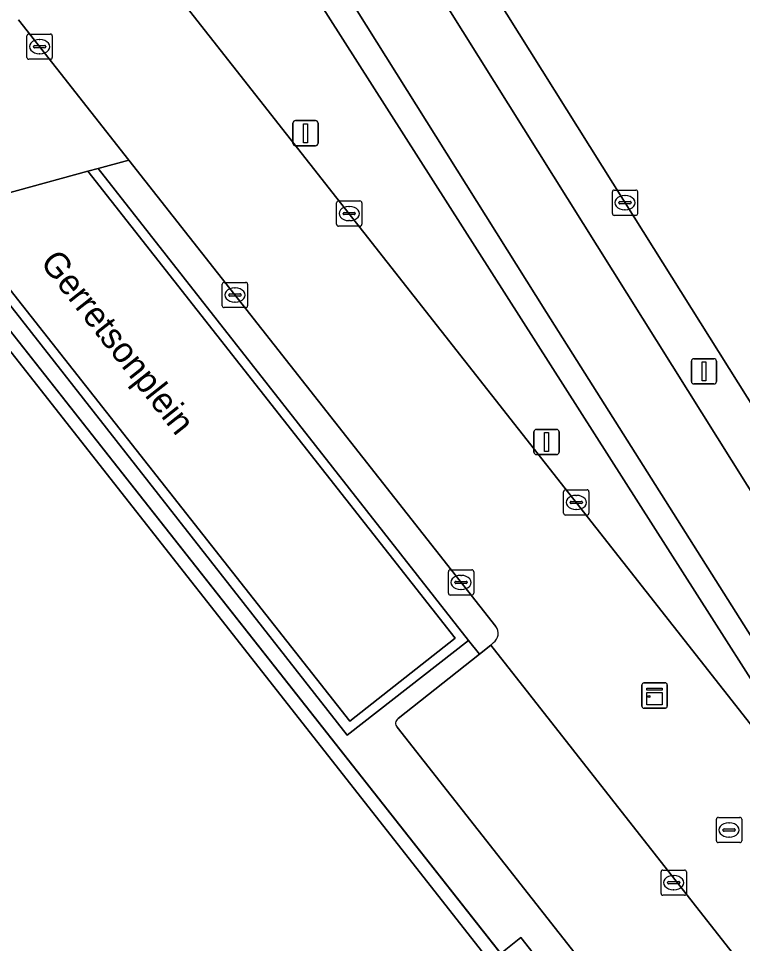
# Model space of a CAD drawing. Extents: x 159352 to 160617, y 385888 to 387323.
# Drawn here: x 160304.67 to 160333.29, y 386846.79 to 386883.36 of the extents above; entities that cross this region are included whole.
import ezdxf

# ---------------------------------------------------------------- set-up
doc = ezdxf.new("R2010")
doc.units = 0
for name, color, linetype in [('IMGEO_Berm_groen', 7, 'Continuous'), ('IMGEO_Fietspad_gesloten', 7, 'Continuous'), ('IMGEO_Groenvoorziening', 7, 'Continuous'), ('IMGEO_Haag', 7, 'Continuous'), ('IMGEO_Kast', 7, 'Continuous'), ('IMGEO_Kolk', 7, 'Continuous'), ('IMGEO_Lichtmast', 7, 'Continuous'), ('IMGEO_Muur', 7, 'Continuous'), ('IMGEO_Openbare_ruimte_label', 7, 'Continuous'), ('IMGEO_Pand', 7, 'Continuous'), ('IMGEO_Pand_overbouw', 7, 'Continuous'), ('IMGEO_Parkeervlak_open', 7, 'Continuous'), ('IMGEO_Rijbaan_lokaal_gesloten', 7, 'Continuous'), ('IMGEO_Rijbaan_lokaal_open', 7, 'Continuous'), ('IMGEO_Rijbaan_regionaal_gesloten', 7, 'Continuous'), ('IMGEO_Rioolput', 7, 'Continuous'), ('IMGEO_Voetpad_open', 7, 'Continuous')]:
    doc.layers.add(name, color=color, linetype=linetype)

msp = doc.modelspace()

# ---------------------------------------------------------------- linework, layer by layer
at = {"layer": 'IMGEO_Berm_groen'}
for points in [[(160344.342, 386851.077), (160344.156, 386851.387), (160339.759, 386858.392), (160336.449, 386863.652), (160328.643, 386876.077), (160322.571, 386885.766), (160319.32, 386890.934), (160318.067, 386892.926), (160313.052, 386900.933), (160306.979, 386910.62), (160302.11, 386918.704), (160299.24, 386925.329), (160296.365, 386931.964), (160294.481, 386935.59), (160293.095, 386939.013), (160291.238, 386942.426), (160289.338, 386945.486), (160286.934, 386950.112), (160276.06, 386967.413), (160265.067, 386984.929)], [(160315.201, 386894.083), (160338.167, 386857.424)]]:
    msp.add_lwpolyline(points, dxfattribs=at)
at = {"layer": 'IMGEO_Fietspad_gesloten'}
for points in [[(160338.167, 386857.424), (160315.201, 386894.083)], [(160312.784, 386892.038), (160313.674, 386890.647), (160325.545, 386871.741), (160339.881, 386849.047)]]:
    msp.add_lwpolyline(points, dxfattribs=at)
at = {"layer": 'IMGEO_Groenvoorziening'}
for points in [[(160309.23, 386897.019), (160308.231, 386898.28), (160305.555, 386901.424), (160304.839, 386900.988), (160310.653, 386891.44), (160305.728, 386890.058), (160305.816, 386889.631), (160306.782, 386889.361), (160308.632, 386889.856), (160312.276, 386890.744), (160339.71, 386847.698), (160339.712, 386847.694), (160340.332, 386848.184)], [(160339.881, 386849.047), (160325.545, 386871.741), (160313.674, 386890.647), (160312.784, 386892.038)], [(160308.085, 386887.932), (160339.712, 386847.694), (160339.71, 386847.698), (160312.276, 386890.744), (160308.632, 386889.856)], [(160309.033, 386877.757), (160307.819, 386877.426)], [(160307.819, 386877.426), (160322.453, 386858.776)], [(160323.536, 386859.319), (160309.033, 386877.757)], [(160322.453, 386858.776), (160322.885, 386858.231)], [(160322.885, 386858.231), (160323.334, 386858.587)], [(160323.334, 386858.587), (160323.439, 386858.695)]]:
    msp.add_lwpolyline(points, dxfattribs=at)
msp.add_arc((160323.22, 386859.049), 0.416, 301.7333, 40.595, dxfattribs=at)
at = {"layer": 'IMGEO_Haag'}
for points in [[(160309.23, 386897.019), (160308.231, 386898.28), (160305.555, 386901.424), (160304.839, 386900.988), (160310.653, 386891.44), (160305.728, 386890.058), (160305.816, 386889.631), (160306.782, 386889.361), (160308.632, 386889.856), (160312.276, 386890.744), (160339.71, 386847.698), (160339.712, 386847.694), (160340.332, 386848.184)], [(160325.545, 386871.741), (160313.674, 386890.647), (160312.784, 386892.038)], [(160339.881, 386849.047), (160325.545, 386871.741)]]:
    msp.add_lwpolyline(points, dxfattribs=at)
at = {"layer": 'IMGEO_Kast'}
for p, q in [((160329.312, 386856.172), (160329.312, 386857.013)), ((160329.312, 386857.013), (160329.312, 386856.172)), ((160329.387, 386857.097), (160330.228, 386857.097)), ((160330.228, 386857.097), (160329.387, 386857.097)), ((160330.312, 386857.022), (160330.312, 386856.181)), ((160330.312, 386856.181), (160330.312, 386857.022)), ((160330.237, 386856.097), (160329.396, 386856.097)), ((160329.396, 386856.097), (160330.237, 386856.097))]:
    msp.add_line(p, q, dxfattribs=at)
for points in [[(160329.507, 386856.887), (160330.107, 386856.887), (160330.107, 386856.802), (160329.507, 386856.802), (160329.507, 386856.887)], [(160329.507, 386856.712), (160330.107, 386856.712), (160330.107, 386856.223), (160329.507, 386856.223), (160329.507, 386856.712)]]:
    msp.add_lwpolyline(points, dxfattribs=at)
msp.add_circle((160329.591, 386856.561), 0.0377, dxfattribs=at)
for centre, start, end in [((160329.39, 386857.019), 92.4484, 184.2845), ((160329.39, 386857.019), 92.4484, 184.2845), ((160330.234, 386857.019), 2.4484, 94.2845), ((160330.234, 386857.019), 2.4484, 94.2845), ((160329.39, 386856.175), 182.4484, 274.2845), ((160329.39, 386856.175), 182.4484, 274.2845), ((160330.234, 386856.175), 272.4484, 4.2845), ((160330.234, 386856.175), 272.4484, 4.2845)]:
    msp.add_arc(centre, 0.0779, start, end, dxfattribs=at)
at = {"layer": 'IMGEO_Kolk'}
for p, q in [((160305.002, 386881.82), (160305.002, 386882.672)), ((160305.077, 386882.746), (160305.929, 386882.746)), ((160306.003, 386882.672), (160306.003, 386881.82)), ((160305.261, 386882.24), (160305.261, 386882.252)), ((160305.699, 386882.203), (160305.301, 386882.203)), ((160305.304, 386882.289), (160305.702, 386882.289)), ((160305.49, 386882.526), (160305.515, 386882.526)), ((160305.745, 386882.252), (160305.745, 386882.24)), ((160305.513, 386881.966), (160305.488, 386881.966)), ((160305.929, 386881.746), (160305.077, 386881.746)), ((160328.142, 386875.651), (160328.142, 386876.503)), ((160328.217, 386876.577), (160329.069, 386876.577)), ((160328.63, 386876.357), (160328.655, 386876.357)), ((160329.143, 386876.503), (160329.143, 386875.651)), ((160317.239, 386875.223), (160317.239, 386876.075)), ((160317.314, 386876.149), (160318.166, 386876.149)), ((160318.24, 386876.075), (160318.24, 386875.223)), ((160328.401, 386876.071), (160328.401, 386876.083)), ((160328.839, 386876.034), (160328.441, 386876.034)), ((160328.444, 386876.12), (160328.842, 386876.12)), ((160328.885, 386876.083), (160328.885, 386876.071)), ((160317.498, 386875.643), (160317.498, 386875.655)), ((160317.936, 386875.606), (160317.538, 386875.606)), ((160317.541, 386875.692), (160317.939, 386875.692)), ((160317.727, 386875.929), (160317.752, 386875.929)), ((160317.982, 386875.655), (160317.982, 386875.643)), ((160328.653, 386875.797), (160328.628, 386875.797)), ((160317.75, 386875.369), (160317.725, 386875.369)), ((160329.069, 386875.577), (160328.217, 386875.577)), ((160318.166, 386875.149), (160317.314, 386875.149)), ((160312.723, 386872.003), (160312.723, 386872.855)), ((160312.798, 386872.929), (160313.65, 386872.929)), ((160313.211, 386872.709), (160313.236, 386872.709)), ((160313.724, 386872.855), (160313.724, 386872.003)), ((160312.982, 386872.423), (160312.982, 386872.435)), ((160313.42, 386872.386), (160313.022, 386872.386)), ((160313.025, 386872.472), (160313.423, 386872.472)), ((160313.466, 386872.435), (160313.466, 386872.423)), ((160313.234, 386872.149), (160313.209, 386872.149)), ((160313.65, 386871.929), (160312.798, 386871.929)), ((160326.216, 386863.801), (160326.216, 386864.653)), ((160326.291, 386864.727), (160327.143, 386864.727)), ((160327.217, 386864.653), (160327.217, 386863.801)), ((160326.518, 386864.27), (160326.916, 386864.27)), ((160326.704, 386864.507), (160326.729, 386864.507)), ((160326.475, 386864.221), (160326.475, 386864.233)), ((160326.913, 386864.184), (160326.515, 386864.184)), ((160326.727, 386863.947), (160326.702, 386863.947)), ((160326.959, 386864.233), (160326.959, 386864.221)), ((160327.143, 386863.727), (160326.291, 386863.727)), ((160321.661, 386860.639), (160321.661, 386861.491)), ((160321.736, 386861.565), (160322.588, 386861.565)), ((160322.149, 386861.345), (160322.174, 386861.345)), ((160322.662, 386861.491), (160322.662, 386860.639)), ((160321.92, 386861.059), (160321.92, 386861.071)), ((160322.358, 386861.022), (160321.96, 386861.022)), ((160321.963, 386861.108), (160322.361, 386861.108)), ((160322.404, 386861.071), (160322.404, 386861.059)), ((160322.172, 386860.785), (160322.147, 386860.785)), ((160322.588, 386860.565), (160321.736, 386860.565)), ((160330.142, 386849.698), (160330.994, 386849.698)), ((160330.067, 386848.772), (160330.067, 386849.624)), ((160330.555, 386849.478), (160330.58, 386849.478)), ((160331.068, 386849.624), (160331.068, 386848.772)), ((160330.326, 386849.192), (160330.326, 386849.204)), ((160330.764, 386849.155), (160330.366, 386849.155)), ((160330.369, 386849.241), (160330.767, 386849.241)), ((160330.578, 386848.918), (160330.553, 386848.918)), ((160330.81, 386849.204), (160330.81, 386849.192)), ((160330.994, 386848.698), (160330.142, 386848.698))]:
    msp.add_line(p, q, dxfattribs=at)
for points in [[(160305.002, 386881.82), (160305.002, 386882.672)], [(160305.077, 386882.746), (160305.929, 386882.746)], [(160306.003, 386882.672), (160306.003, 386881.82)], [(160305.929, 386881.746), (160305.077, 386881.746)], [(160328.142, 386875.651), (160328.142, 386876.503)], [(160328.217, 386876.577), (160329.069, 386876.577)], [(160329.143, 386876.503), (160329.143, 386875.651)], [(160317.239, 386875.223), (160317.239, 386876.075)], [(160317.314, 386876.149), (160318.166, 386876.149)], [(160318.24, 386876.075), (160318.24, 386875.223)], [(160329.069, 386875.577), (160328.217, 386875.577)], [(160318.166, 386875.149), (160317.314, 386875.149)], [(160312.723, 386872.003), (160312.723, 386872.855)], [(160312.798, 386872.929), (160313.65, 386872.929)], [(160313.724, 386872.855), (160313.724, 386872.003)], [(160313.65, 386871.929), (160312.798, 386871.929)], [(160326.216, 386863.801), (160326.216, 386864.653)], [(160326.291, 386864.727), (160327.143, 386864.727)], [(160327.217, 386864.653), (160327.217, 386863.801)], [(160327.143, 386863.727), (160326.291, 386863.727)], [(160321.661, 386860.639), (160321.661, 386861.491)], [(160321.736, 386861.565), (160322.588, 386861.565)], [(160322.662, 386861.491), (160322.662, 386860.639)], [(160322.588, 386860.565), (160321.736, 386860.565)], [(160330.142, 386849.698), (160330.994, 386849.698)], [(160330.067, 386848.772), (160330.067, 386849.624)], [(160331.068, 386849.624), (160331.068, 386848.772)], [(160330.994, 386848.698), (160330.142, 386848.698)]]:
    msp.add_lwpolyline(points, dxfattribs=at)
for centre, radius, start, end in [((160305.079, 386882.67), 0.0765, 91.552, 178.448), ((160305.079, 386882.67), 0.0765, 91.552, 178.448), ((160305.927, 386882.67), 0.0765, 1.552, 88.448), ((160305.927, 386882.67), 0.0765, 1.552, 88.448), ((160305.301, 386882.249), 0.0403, 85.8775, 175.7526), ((160305.298, 386882.239), 0.0366, 178.938, 274.7102), ((160305.702, 386882.246), 0.043, 264.8664, 352.4533), ((160305.706, 386882.251), 0.0386, 1.7309, 96.639), ((160305.079, 386881.822), 0.0765, 181.552, 268.448), ((160305.079, 386881.822), 0.0765, 181.552, 268.448), ((160305.927, 386881.822), 0.0765, 271.552, 358.448), ((160305.927, 386881.822), 0.0765, 271.552, 358.448), ((160328.219, 386876.501), 0.0765, 91.552, 178.448), ((160328.219, 386876.501), 0.0765, 91.552, 178.448), ((160329.067, 386876.501), 0.0765, 1.552, 88.448), ((160329.067, 386876.501), 0.0765, 1.552, 88.448), ((160317.316, 386876.073), 0.0765, 91.552, 178.448), ((160317.316, 386876.073), 0.0765, 91.552, 178.448), ((160318.164, 386876.073), 0.0765, 1.552, 88.448), ((160318.164, 386876.073), 0.0765, 1.552, 88.448), ((160328.441, 386876.08), 0.0403, 85.8775, 175.7526), ((160328.438, 386876.07), 0.0366, 178.938, 274.7102), ((160328.842, 386876.077), 0.043, 264.8664, 352.4533), ((160328.846, 386876.082), 0.0386, 1.7309, 96.639), ((160317.538, 386875.652), 0.0403, 85.8775, 175.7526), ((160317.535, 386875.642), 0.0366, 178.938, 274.7102), ((160317.939, 386875.649), 0.043, 264.8664, 352.4533), ((160317.943, 386875.654), 0.0386, 1.7309, 96.639), ((160328.219, 386875.653), 0.0765, 181.552, 268.448), ((160328.219, 386875.653), 0.0765, 181.552, 268.448), ((160329.067, 386875.653), 0.0765, 271.552, 358.448), ((160329.067, 386875.653), 0.0765, 271.552, 358.448), ((160317.316, 386875.225), 0.0765, 181.552, 268.448), ((160317.316, 386875.225), 0.0765, 181.552, 268.448), ((160318.164, 386875.225), 0.0765, 271.552, 358.448), ((160318.164, 386875.225), 0.0765, 271.552, 358.448), ((160312.8, 386872.853), 0.0765, 91.552, 178.448), ((160312.8, 386872.853), 0.0765, 91.552, 178.448), ((160313.648, 386872.853), 0.0765, 1.552, 88.448), ((160313.648, 386872.853), 0.0765, 1.552, 88.448), ((160313.022, 386872.432), 0.0403, 85.8775, 175.7526), ((160313.019, 386872.422), 0.0366, 178.938, 274.7102), ((160313.423, 386872.429), 0.043, 264.8664, 352.4533), ((160313.427, 386872.434), 0.0386, 1.7309, 96.639), ((160312.8, 386872.005), 0.0765, 181.552, 268.448), ((160312.8, 386872.005), 0.0765, 181.552, 268.448), ((160313.648, 386872.005), 0.0765, 271.552, 358.448), ((160313.648, 386872.005), 0.0765, 271.552, 358.448), ((160326.293, 386864.651), 0.0765, 91.552, 178.448), ((160326.293, 386864.651), 0.0765, 91.552, 178.448), ((160327.141, 386864.651), 0.0765, 1.552, 88.448), ((160327.141, 386864.651), 0.0765, 1.552, 88.448), ((160326.515, 386864.23), 0.0403, 85.8775, 175.7526), ((160326.92, 386864.232), 0.0386, 1.7309, 96.639), ((160326.512, 386864.22), 0.0366, 178.938, 274.7102), ((160326.916, 386864.227), 0.043, 264.8664, 352.4533), ((160326.293, 386863.803), 0.0765, 181.552, 268.448), ((160326.293, 386863.803), 0.0765, 181.552, 268.448), ((160327.141, 386863.803), 0.0765, 271.552, 358.448), ((160327.141, 386863.803), 0.0765, 271.552, 358.448), ((160321.738, 386861.489), 0.0765, 91.552, 178.448), ((160321.738, 386861.489), 0.0765, 91.552, 178.448), ((160322.586, 386861.489), 0.0765, 1.552, 88.448), ((160322.586, 386861.489), 0.0765, 1.552, 88.448), ((160321.96, 386861.068), 0.0403, 85.8775, 175.7526), ((160321.957, 386861.058), 0.0366, 178.938, 274.7102), ((160322.361, 386861.065), 0.043, 264.8664, 352.4533), ((160322.365, 386861.07), 0.0386, 1.7309, 96.639), ((160321.738, 386860.641), 0.0765, 181.552, 268.448), ((160321.738, 386860.641), 0.0765, 181.552, 268.448), ((160322.586, 386860.641), 0.0765, 271.552, 358.448), ((160322.586, 386860.641), 0.0765, 271.552, 358.448), ((160330.144, 386849.622), 0.0765, 91.552, 178.448), ((160330.144, 386849.622), 0.0765, 91.552, 178.448), ((160330.992, 386849.622), 0.0765, 1.552, 88.448), ((160330.992, 386849.622), 0.0765, 1.552, 88.448), ((160330.366, 386849.201), 0.0403, 85.8775, 175.7526), ((160330.363, 386849.191), 0.0366, 178.938, 274.7102), ((160330.767, 386849.198), 0.043, 264.8664, 352.4533), ((160330.771, 386849.203), 0.0386, 1.7309, 96.639), ((160330.144, 386848.774), 0.0765, 181.552, 268.448), ((160330.144, 386848.774), 0.0765, 181.552, 268.448), ((160330.992, 386848.774), 0.0765, 271.552, 358.448), ((160330.992, 386848.774), 0.0765, 271.552, 358.448)]:
    msp.add_arc(centre, radius, start, end, dxfattribs=at)
for centre, major_axis, ratio, start_param, end_param in [((160305.489, 386882.246), (-0.387, 0.002), 0.722429, 4.712389, 7.853982), ((160305.514, 386882.246), (-0.39, 0.002), 0.717154, 1.570796, 4.712389), ((160328.629, 386876.077), (-0.387, 0.002), 0.722429, 4.712389, 7.853982), ((160328.654, 386876.077), (-0.39, 0.002), 0.717154, 1.570796, 4.712389), ((160317.726, 386875.649), (-0.387, 0.002), 0.722429, 4.712389, 7.853982), ((160317.751, 386875.649), (-0.39, 0.002), 0.717154, 1.570796, 4.712389), ((160313.21, 386872.429), (-0.387, 0.002), 0.722429, 4.712389, 7.853982), ((160313.235, 386872.429), (-0.39, 0.002), 0.717154, 1.570796, 4.712389), ((160326.703, 386864.227), (-0.387, 0.002), 0.722429, 4.712389, 7.853982), ((160326.728, 386864.227), (-0.39, 0.002), 0.717154, 1.570796, 4.712389), ((160322.148, 386861.065), (-0.387, 0.002), 0.722429, 4.712389, 7.853982), ((160322.173, 386861.065), (-0.39, 0.002), 0.717154, 1.570796, 4.712389), ((160330.554, 386849.198), (-0.387, 0.002), 0.722429, 4.712389, 7.853982), ((160330.579, 386849.198), (-0.39, 0.002), 0.717154, 1.570796, 4.712389)]:
    msp.add_ellipse(centre, major_axis=major_axis, ratio=ratio, start_param=start_param, end_param=end_param, dxfattribs=at)
at = {"layer": 'IMGEO_Lichtmast'}
for p, q in [((160315.618, 386879.325), (160316.408, 386879.325)), ((160316.408, 386879.325), (160315.618, 386879.325)), ((160315.518, 386878.425), (160315.518, 386879.225)), ((160315.518, 386879.225), (160315.518, 386878.425)), ((160316.508, 386879.225), (160316.508, 386878.425)), ((160316.508, 386878.425), (160316.508, 386879.225)), ((160316.408, 386878.325), (160315.618, 386878.325)), ((160315.618, 386878.325), (160316.408, 386878.325)), ((160331.269, 386869.011), (160331.269, 386869.811)), ((160331.269, 386869.811), (160331.269, 386869.011)), ((160331.369, 386869.911), (160332.159, 386869.911)), ((160332.159, 386869.911), (160331.369, 386869.911)), ((160332.259, 386869.811), (160332.259, 386869.011)), ((160332.259, 386869.011), (160332.259, 386869.811)), ((160332.159, 386868.911), (160331.369, 386868.911)), ((160331.369, 386868.911), (160332.159, 386868.911)), ((160325.044, 386866.218), (160325.044, 386867.018)), ((160325.044, 386867.018), (160325.044, 386866.218)), ((160325.144, 386867.118), (160325.934, 386867.118)), ((160325.934, 386867.118), (160325.144, 386867.118)), ((160326.034, 386867.018), (160326.034, 386866.218)), ((160326.034, 386866.218), (160326.034, 386867.018)), ((160325.934, 386866.118), (160325.144, 386866.118)), ((160325.144, 386866.118), (160325.934, 386866.118))]:
    msp.add_line(p, q, dxfattribs=at)
for points in [[(160315.938, 386879.2), (160316.088, 386879.2), (160316.088, 386878.45), (160315.938, 386878.45), (160315.938, 386879.2)], [(160331.689, 386869.786), (160331.839, 386869.786), (160331.839, 386869.036), (160331.689, 386869.036), (160331.689, 386869.786)], [(160325.464, 386866.993), (160325.614, 386866.993), (160325.614, 386866.243), (160325.464, 386866.243), (160325.464, 386866.993)]]:
    msp.add_lwpolyline(points, dxfattribs=at)
for centre, start, end in [((160315.618, 386879.225), 90, 180), ((160315.618, 386879.225), 90, 180), ((160316.408, 386879.225), 0, 90), ((160316.408, 386879.225), 360, 90), ((160315.618, 386878.425), 180, 270), ((160315.618, 386878.425), 180, 270), ((160316.408, 386878.425), 270, 0), ((160316.408, 386878.425), 270, 0), ((160331.369, 386869.811), 90, 180), ((160331.369, 386869.811), 90, 180), ((160332.159, 386869.811), 0, 90), ((160332.159, 386869.811), 360, 90), ((160331.369, 386869.011), 180, 270), ((160331.369, 386869.011), 180, 270), ((160332.159, 386869.011), 270, 0), ((160332.159, 386869.011), 270, 0), ((160325.144, 386867.018), 90, 180), ((160325.144, 386867.018), 90, 180), ((160325.934, 386867.018), 0, 90), ((160325.934, 386867.018), 360, 90), ((160325.144, 386866.218), 180, 270), ((160325.144, 386866.218), 180, 270), ((160325.934, 386866.218), 270, 0), ((160325.934, 386866.218), 270, 0)]:
    msp.add_arc(centre, 0.1, start, end, dxfattribs=at)
at = {"layer": 'IMGEO_Muur'}
msp.add_lwpolyline([(160317.665, 386855.026), (160322.453, 386858.776), (160307.819, 386877.426), (160307.408, 386877.329), (160321.923, 386858.867), (160317.77, 386855.587), (160301.839, 386875.789), (160301.444, 386875.705)], close=True, dxfattribs=at)
at = {"layer": 'IMGEO_Pand'}
msp.add_lwpolyline([(160309.971, 386840.549), (160310.415, 386840.748), (160322.24, 386825.67), (160332.809, 386833.995), (160328.35, 386839.665), (160323.317, 386846.065), (160300.148, 386875.527), (160230.009, 386856.467), (160257.798, 386817.075), (160257.857, 386817.102), (160298.853, 386835.586)], close=True, dxfattribs=at)
at = {"layer": 'IMGEO_Pand_overbouw'}
msp.add_lwpolyline([(160332.809, 386833.995), (160333.236, 386834.332), (160300.325, 386876.093), (160229.196, 386856.75), (160258.265, 386815.596), (160285.771, 386827.895), (160286.626, 386826.7), (160301.289, 386833.308), (160298.853, 386835.586), (160257.857, 386817.102), (160257.798, 386817.075), (160230.009, 386856.467), (160300.148, 386875.527), (160323.317, 386846.065), (160328.35, 386839.665)], close=True, dxfattribs=at)
at = {"layer": 'IMGEO_Parkeervlak_open'}
for points in [[(160334.562, 386844.29), (160323.334, 386858.587), (160322.885, 386858.231), (160319.67, 386855.682)], [(160319.636, 386855.345), (160330.305, 386841.774)]]:
    msp.add_lwpolyline(points, dxfattribs=at)
msp.add_arc((160319.796, 386855.499), 0.222, 124.5798, 223.898, dxfattribs=at)
at = {"layer": 'IMGEO_Rijbaan_lokaal_gesloten'}
msp.add_lwpolyline([(160307.408, 386877.329), (160301.839, 386875.789), (160317.77, 386855.587), (160321.923, 386858.867)], close=True, dxfattribs=at)
at = {"layer": 'IMGEO_Rijbaan_lokaal_open'}
for points in [[(160340.093, 386847.21), (160339.712, 386847.694), (160308.085, 386887.932)], [(160304.667, 386883.309), (160309.033, 386877.757), (160323.536, 386859.319)], [(160323.439, 386858.695), (160323.334, 386858.587), (160334.562, 386844.29), (160335.436, 386843.326), (160335.627, 386843.363), (160339.809, 386846.689), (160340.071, 386846.897)]]:
    msp.add_lwpolyline(points, dxfattribs=at)
msp.add_arc((160323.22, 386859.049), 0.416, 301.7333, 40.595, dxfattribs=at)
at = {"layer": 'IMGEO_Rijbaan_regionaal_gesloten'}
msp.add_lwpolyline([(160265.067, 386984.929), (160276.06, 386967.413), (160286.934, 386950.112), (160289.338, 386945.486), (160291.238, 386942.426), (160293.095, 386939.013), (160294.481, 386935.59), (160296.365, 386931.964), (160299.24, 386925.329), (160302.11, 386918.704), (160306.979, 386910.62), (160313.052, 386900.933), (160318.067, 386892.926), (160319.32, 386890.934), (160322.571, 386885.766), (160328.643, 386876.077), (160336.449, 386863.652), (160339.759, 386858.392), (160344.156, 386851.387), (160344.342, 386851.077), (160352.443, 386856.909), (160349.946, 386860.703), (160347.652, 386864.416), (160335.753, 386883.409)], dxfattribs=at)
at = {"layer": 'IMGEO_Rioolput'}
for p, q in [((160332.257, 386850.854), (160332.257, 386851.706)), ((160332.332, 386851.78), (160333.184, 386851.78)), ((160332.745, 386851.56), (160332.77, 386851.56)), ((160333.258, 386851.706), (160333.258, 386850.854)), ((160332.516, 386851.274), (160332.516, 386851.286)), ((160332.954, 386851.237), (160332.556, 386851.237)), ((160332.559, 386851.323), (160332.957, 386851.323)), ((160333, 386851.286), (160333, 386851.274)), ((160333.184, 386850.78), (160332.332, 386850.78)), ((160332.768, 386851), (160332.743, 386851))]:
    msp.add_line(p, q, dxfattribs=at)
for points in [[(160332.257, 386850.854), (160332.257, 386851.706)], [(160332.332, 386851.78), (160333.184, 386851.78)], [(160333.258, 386851.706), (160333.258, 386850.854)], [(160333.184, 386850.78), (160332.332, 386850.78)]]:
    msp.add_lwpolyline(points, dxfattribs=at)
for centre, radius, start, end in [((160332.334, 386851.704), 0.0765, 91.552, 178.448), ((160332.334, 386851.704), 0.0765, 91.552, 178.448), ((160333.182, 386851.704), 0.0765, 1.552, 88.448), ((160333.182, 386851.704), 0.0765, 1.552, 88.448), ((160332.556, 386851.283), 0.0403, 85.8775, 175.7526), ((160332.553, 386851.273), 0.0366, 178.938, 274.7102), ((160332.957, 386851.28), 0.043, 264.8664, 352.4533), ((160332.961, 386851.285), 0.0386, 1.7309, 96.639), ((160332.334, 386850.856), 0.0765, 181.552, 268.448), ((160332.334, 386850.856), 0.0765, 181.552, 268.448), ((160333.182, 386850.856), 0.0765, 271.552, 358.448), ((160333.182, 386850.856), 0.0765, 271.552, 358.448)]:
    msp.add_arc(centre, radius, start, end, dxfattribs=at)
for centre, major_axis, ratio, start_param, end_param in [((160332.744, 386851.28), (-0.387, 0.002), 0.722429, 4.712389, 7.853982), ((160332.769, 386851.28), (-0.39, 0.002), 0.717154, 1.570796, 4.712389)]:
    msp.add_ellipse(centre, major_axis=major_axis, ratio=ratio, start_param=start_param, end_param=end_param, dxfattribs=at)
at = {"layer": 'IMGEO_Voetpad_open'}
for points in [[(160319.67, 386855.682), (160322.885, 386858.231), (160322.453, 386858.776), (160317.665, 386855.026), (160301.444, 386875.705), (160301.839, 386875.789), (160307.408, 386877.329), (160307.819, 386877.426), (160309.033, 386877.757), (160304.667, 386883.309)], [(160300.325, 386876.093), (160323.73, 386846.394), (160324.529, 386847.029), (160329.557, 386840.628), (160330.605, 386841.73)], [(160330.305, 386841.774), (160319.636, 386855.345)]]:
    msp.add_lwpolyline(points, dxfattribs=at)
for points in [[(160300.325, 386876.093), (160300.148, 386875.527), (160323.317, 386846.065), (160323.73, 386846.394)], [(160323.73, 386846.394), (160328.769, 386840), (160329.557, 386840.628), (160324.529, 386847.029)]]:
    msp.add_lwpolyline(points, close=True, dxfattribs=at)
msp.add_arc((160319.796, 386855.499), 0.222, 124.5798, 223.898, dxfattribs=at)

# ---------------------------------------------------------------- texts
at = {"layer": 'IMGEO_Openbare_ruimte_label'}
msp.add_text('Gerretsonplein', height=1, rotation=308.257, dxfattribs=at).set_placement((160305.491, 386873.704))

doc.saveas('drawing.dxf')
